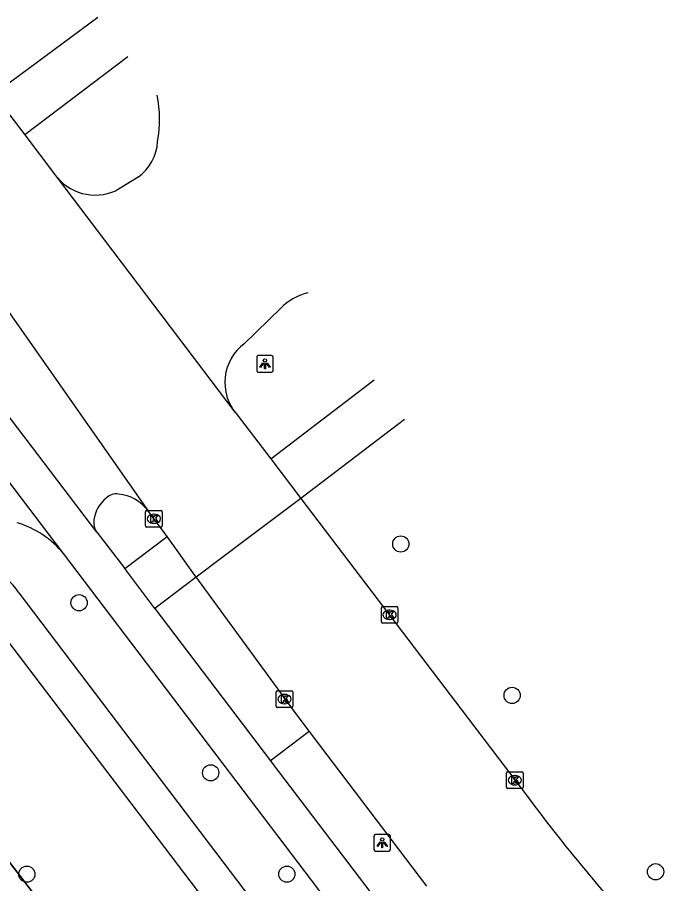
# Model space of a CAD drawing. Extents: x 160026 to 161302, y 384757 to 385701.
# Drawn here: x 160531.6 to 160570.6, y 385373.5 to 385425.8 of the extents above; entities that cross this region are included whole.
import ezdxf

# ---------------------------------------------------------------- set-up
doc = ezdxf.new("R2010")
doc.units = 0
for name, color, linetype in [('IMGEO_Boom', 7, 'Continuous'), ('IMGEO_Fietspad_gesloten', 7, 'Continuous'), ('IMGEO_Groenvoorziening', 7, 'Continuous'), ('IMGEO_Hek', 7, 'Continuous'), ('IMGEO_Kolk', 7, 'Continuous'), ('IMGEO_Lichtpunt', 7, 'Continuous'), ('IMGEO_Rijbaan_lokaal_gesloten', 7, 'Continuous'), ('IMGEO_Rijbaan_lokaal_open', 7, 'Continuous'), ('IMGEO_Voetpad_open', 7, 'Continuous')]:
    doc.layers.add(name, color=color, linetype=linetype)

msp = doc.modelspace()

# ---------------------------------------------------------------- linework, layer by layer
at = {"layer": 'IMGEO_Boom'}
for centre in [(160554.707, 385394.038), (160535.3, 385390.496), (160561.424, 385384.906), (160543.241, 385380.236), (160570.077, 385374.267), (160532.15, 385374.121), (160547.835, 385374.123)]:
    msp.add_circle(centre, 0.489, dxfattribs=at)
at = {"layer": 'IMGEO_Fietspad_gesloten'}
for points in [[(160536.369, 385394.761), (160538.063, 385392.567)], [(160554.321, 385367.155), (160534.366, 385393.459)], [(160539.862, 385390.15), (160538.063, 385392.567)], [(160539.862, 385390.15), (160546.854, 385380.958)], [(160546.854, 385380.958), (160547.014, 385380.747), (160553.925, 385371.64)]]:
    msp.add_lwpolyline(points, dxfattribs=at)
at = {"layer": 'IMGEO_Groenvoorziening'}
for points in [[(160516.512, 385296.611), (160516.917, 385297.636), (160517.913, 385299.544), (160519.103, 385301.336), (160520.351, 385302.847), (160557.933, 385343.775), (160559.699, 385345.73), (160561.451, 385348.128), (160527.799, 385392.373)], [(160535.223, 385369.481), (160524.417, 385383.518), (160520.523, 385389.139)]]:
    msp.add_lwpolyline(points, dxfattribs=at)
at = {"layer": 'IMGEO_Hek'}
msp.add_lwpolyline([(160520.542, 385389.112), (160524.417, 385383.518), (160535.223, 385369.481)], dxfattribs=at)
at = {"layer": 'IMGEO_Kolk'}
for p, q in [((160539.313, 385395.13), (160539.313, 385395.982)), ((160539.388, 385396.056), (160540.24, 385396.056)), ((160539.801, 385395.836), (160539.826, 385395.836)), ((160540.314, 385395.982), (160540.314, 385395.13)), ((160540.24, 385395.056), (160539.388, 385395.056)), ((160539.824, 385395.276), (160539.799, 385395.276)), ((160553.534, 385389.341), (160553.534, 385390.193)), ((160553.609, 385390.267), (160554.461, 385390.267)), ((160554.022, 385390.047), (160554.047, 385390.047)), ((160554.535, 385390.193), (160554.535, 385389.341)), ((160554.045, 385389.487), (160554.02, 385389.487)), ((160554.461, 385389.267), (160553.609, 385389.267)), ((160547.194, 385384.257), (160547.194, 385385.109)), ((160547.269, 385385.183), (160548.121, 385385.183)), ((160548.195, 385385.109), (160548.195, 385384.257)), ((160547.682, 385384.963), (160547.707, 385384.963)), ((160548.121, 385384.183), (160547.269, 385384.183)), ((160547.705, 385384.403), (160547.68, 385384.403)), ((160561.085, 385379.363), (160561.085, 385380.215)), ((160561.16, 385380.289), (160562.012, 385380.289)), ((160561.573, 385380.069), (160561.598, 385380.069)), ((160562.086, 385380.215), (160562.086, 385379.363)), ((160561.596, 385379.509), (160561.571, 385379.509)), ((160562.012, 385379.289), (160561.16, 385379.289))]:
    msp.add_line(p, q, dxfattribs=at)
for points in [[(160539.313, 385395.13), (160539.313, 385395.982)], [(160539.388, 385396.056), (160540.24, 385396.056)], [(160539.634, 385395.756), (160539.757, 385395.756), (160539.757, 385395.605), (160539.887, 385395.756), (160540.051, 385395.756), (160539.905, 385395.605), (160540.058, 385395.356), (160539.906, 385395.356), (160539.821, 385395.52), (160539.757, 385395.453), (160539.757, 385395.356), (160539.634, 385395.356), (160539.634, 385395.756)], [(160540.314, 385395.982), (160540.314, 385395.13)], [(160540.24, 385395.056), (160539.388, 385395.056)], [(160553.534, 385389.341), (160553.534, 385390.193)], [(160553.609, 385390.267), (160554.461, 385390.267)], [(160553.855, 385389.967), (160553.978, 385389.967), (160553.978, 385389.816), (160554.108, 385389.967), (160554.272, 385389.967), (160554.126, 385389.816), (160554.279, 385389.567), (160554.127, 385389.567), (160554.042, 385389.731), (160553.978, 385389.664), (160553.978, 385389.567), (160553.855, 385389.567), (160553.855, 385389.967)], [(160554.535, 385390.193), (160554.535, 385389.341)], [(160554.461, 385389.267), (160553.609, 385389.267)], [(160547.194, 385384.257), (160547.194, 385385.109)], [(160547.269, 385385.183), (160548.121, 385385.183)], [(160548.195, 385385.109), (160548.195, 385384.257)], [(160547.515, 385384.883), (160547.638, 385384.883), (160547.638, 385384.732), (160547.768, 385384.883), (160547.932, 385384.883), (160547.786, 385384.732), (160547.939, 385384.483), (160547.787, 385384.483), (160547.702, 385384.647), (160547.638, 385384.58), (160547.638, 385384.483), (160547.515, 385384.483), (160547.515, 385384.883)], [(160548.121, 385384.183), (160547.269, 385384.183)], [(160561.085, 385379.363), (160561.085, 385380.215)], [(160561.16, 385380.289), (160562.012, 385380.289)], [(160561.406, 385379.989), (160561.529, 385379.989), (160561.529, 385379.838), (160561.659, 385379.989), (160561.823, 385379.989), (160561.677, 385379.838), (160561.83, 385379.589), (160561.678, 385379.589), (160561.593, 385379.753), (160561.529, 385379.686), (160561.529, 385379.589), (160561.406, 385379.589), (160561.406, 385379.989)], [(160562.086, 385380.215), (160562.086, 385379.363)], [(160562.012, 385379.289), (160561.16, 385379.289)]]:
    msp.add_lwpolyline(points, dxfattribs=at)
for centre, start, end in [((160539.39, 385395.98), 91.552, 178.448), ((160539.39, 385395.98), 91.552, 178.448), ((160540.238, 385395.98), 1.552, 88.448), ((160540.238, 385395.98), 1.552, 88.448), ((160539.39, 385395.132), 181.552, 268.448), ((160539.39, 385395.132), 181.552, 268.448), ((160540.238, 385395.132), 271.552, 358.448), ((160540.238, 385395.132), 271.552, 358.448), ((160553.611, 385390.191), 91.552, 178.448), ((160553.611, 385390.191), 91.552, 178.448), ((160554.459, 385390.191), 1.552, 88.448), ((160554.459, 385390.191), 1.552, 88.448), ((160553.611, 385389.343), 181.552, 268.448), ((160553.611, 385389.343), 181.552, 268.448), ((160554.459, 385389.343), 271.552, 358.448), ((160554.459, 385389.343), 271.552, 358.448), ((160547.271, 385385.107), 91.552, 178.448), ((160547.271, 385385.107), 91.552, 178.448), ((160548.119, 385385.107), 1.552, 88.448), ((160548.119, 385385.107), 1.552, 88.448), ((160547.271, 385384.259), 181.552, 268.448), ((160547.271, 385384.259), 181.552, 268.448), ((160548.119, 385384.259), 271.552, 358.448), ((160548.119, 385384.259), 271.552, 358.448), ((160561.162, 385380.213), 91.552, 178.448), ((160561.162, 385380.213), 91.552, 178.448), ((160562.01, 385380.213), 1.552, 88.448), ((160562.01, 385380.213), 1.552, 88.448), ((160561.162, 385379.365), 181.552, 268.448), ((160561.162, 385379.365), 181.552, 268.448), ((160562.01, 385379.365), 271.552, 358.448), ((160562.01, 385379.365), 271.552, 358.448)]:
    msp.add_arc(centre, 0.0765, start, end, dxfattribs=at)
for centre, major_axis, ratio, start_param, end_param in [((160539.8, 385395.556), (-0.387, 0.002), 0.722429, 4.712389, 7.853982), ((160539.825, 385395.556), (-0.39, 0.002), 0.717154, 1.570796, 4.712389), ((160554.021, 385389.767), (-0.387, 0.002), 0.722429, 4.712389, 7.853982), ((160554.046, 385389.767), (-0.39, 0.002), 0.717154, 1.570796, 4.712389), ((160547.681, 385384.683), (-0.387, 0.002), 0.722429, 4.712389, 7.853982), ((160547.706, 385384.683), (-0.39, 0.002), 0.717154, 1.570796, 4.712389), ((160561.572, 385379.789), (-0.387, 0.002), 0.722429, 4.712389, 7.853982), ((160561.597, 385379.789), (-0.39, 0.002), 0.717154, 1.570796, 4.712389)]:
    msp.add_ellipse(centre, major_axis=major_axis, ratio=ratio, start_param=start_param, end_param=end_param, dxfattribs=at)
at = {"layer": 'IMGEO_Lichtpunt'}
for p, q in [((160546.014, 385405.311), (160546.014, 385404.504)), ((160546.014, 385405.311), (160546.014, 385404.504)), ((160546.916, 385405.406), (160546.108, 385405.406)), ((160546.916, 385405.406), (160546.108, 385405.406)), ((160547.01, 385404.504), (160547.01, 385405.311)), ((160547.01, 385404.504), (160547.01, 385405.311)), ((160546.108, 385404.41), (160546.916, 385404.41)), ((160546.108, 385404.41), (160546.916, 385404.41)), ((160553.086, 385376.417), (160553.086, 385375.61)), ((160553.086, 385376.417), (160553.086, 385375.61)), ((160553.988, 385376.512), (160553.18, 385376.512)), ((160553.988, 385376.512), (160553.18, 385376.512)), ((160554.082, 385375.61), (160554.082, 385376.417)), ((160554.082, 385375.61), (160554.082, 385376.417)), ((160553.18, 385375.516), (160553.988, 385375.516)), ((160553.18, 385375.516), (160553.988, 385375.516))]:
    msp.add_line(p, q, dxfattribs=at)
for points in [[(160546.388, 385404.975), (160546.427, 385404.947), (160546.239, 385404.685), (160546.201, 385404.712), (160546.388, 385404.975)], [(160546.6, 385404.947), (160546.638, 385404.974), (160546.825, 385404.712), (160546.786, 385404.684), (160546.6, 385404.947)], [(160546.49, 385404.927), (160546.537, 385404.927), (160546.537, 385404.605), (160546.49, 385404.605), (160546.49, 385404.927)], [(160553.46, 385376.081), (160553.499, 385376.053), (160553.311, 385375.791), (160553.273, 385375.818), (160553.46, 385376.081)], [(160553.562, 385376.033), (160553.609, 385376.033), (160553.609, 385375.711), (160553.562, 385375.711), (160553.562, 385376.033)], [(160553.672, 385376.053), (160553.71, 385376.08), (160553.897, 385375.818), (160553.858, 385375.79), (160553.672, 385376.053)]]:
    msp.add_lwpolyline(points, dxfattribs=at)
for centre in [(160546.513, 385405.109), (160553.585, 385376.215)]:
    msp.add_circle(centre, 0.0994, dxfattribs=at)
for centre, start, end in [((160546.108, 385405.311), 90, 180), ((160546.108, 385405.311), 90, 180), ((160546.916, 385405.311), 0, 90), ((160546.916, 385405.311), 0, 90), ((160546.108, 385404.504), 180, 270), ((160546.108, 385404.504), 180, 270), ((160546.916, 385404.504), 270, 0), ((160546.916, 385404.504), 270, 360), ((160553.18, 385376.417), 90, 180), ((160553.18, 385376.417), 90, 180), ((160553.988, 385376.417), 0, 90), ((160553.988, 385376.417), 0, 90), ((160553.18, 385375.61), 180, 270), ((160553.18, 385375.61), 180, 270), ((160553.988, 385375.61), 270, 0), ((160553.988, 385375.61), 270, 360)]:
    msp.add_arc(centre, 0.0946, start, end, dxfattribs=at)
at = {"layer": 'IMGEO_Rijbaan_lokaal_gesloten'}
for points in [[(160530.144, 385421.169), (160532.027, 385418.718)], [(160532.027, 385418.718), (160533.827, 385416.355)], [(160533.827, 385416.355), (160533.941, 385416.183), (160544.687, 385401.984), (160544.783, 385401.902)], [(160538.861, 385416.168), (160537.522, 385415.353)], [(160528.43, 385411.763), (160539.441, 385396.058)], [(160545.258, 385406.117), (160547.479, 385408.272)], [(160544.783, 385401.902), (160546.87, 385399.186)], [(160546.87, 385399.186), (160548.671, 385396.788)], [(160548.671, 385396.788), (160545.465, 385394.375), (160542.361, 385392.039)], [(160548.671, 385396.788), (160562.344, 385378.811)], [(160540.606, 385394.49), (160539.441, 385396.058)], [(160542.361, 385392.039), (160540.606, 385394.49)], [(160542.361, 385392.039), (160542.388, 385392.001), (160542.487, 385391.865), (160548.444, 385383.715), (160549.175, 385382.723)], [(160549.175, 385382.723), (160549.353, 385382.488), (160556.254, 385373.407)]]:
    msp.add_lwpolyline(points, dxfattribs=at)
for centre, radius, start, end in [((160532.834, 385419.654), 7.327, 349.5164, 11.545), ((160537.225, 385418.462), 2.818, 305.4971, 357.1329), ((160536.283, 385418.097), 3.011, 215.3492, 294.3059), ((160549.824, 385406), 3.265, 102.6541, 135.9113), ((160547.011, 385403.785), 2.917, 126.9299, 220.2107), ((160649.897, 385443.956), 109.13, 216.65159, 222.99599)]:
    msp.add_arc(centre, radius, start, end, dxfattribs=at)
at = {"layer": 'IMGEO_Rijbaan_lokaal_open'}
for points in [[(160536.369, 385394.761), (160526.049, 385408.311)], [(160534.366, 385393.459), (160523.314, 385407.987)]]:
    msp.add_lwpolyline(points, dxfattribs=at)
for centre, radius, start, end in [((160538.187, 385395.236), 2.007, 128.0215, 172.814), ((160537.548, 385396.216), 0.847, 80.8631, 134.7797), ((160537.437, 385394.566), 2.498, 36.6796, 84.3794), ((160529.882, 385389.734), 5.829, 39.7182, 73.1199), ((160537.198, 385395.342), 1.012, 171.7643, 215.042)]:
    msp.add_arc(centre, radius, start, end, dxfattribs=at)
at = {"layer": 'IMGEO_Voetpad_open'}
for points in [[(160530.144, 385421.169), (160536.439, 385425.81)], [(160538.251, 385423.432), (160538.251, 385423.432), (160532.027, 385418.718)], [(160546.87, 385399.186), (160553.106, 385403.941), (160553.106, 385403.941)], [(160554.93, 385401.548), (160548.671, 385396.788)], [(160538.063, 385392.567), (160540.606, 385394.49)], [(160542.361, 385392.039), (160539.862, 385390.15)], [(160531.659, 385391.102), (160564.484, 385347.82)], [(160549.175, 385382.723), (160546.854, 385380.958)]]:
    msp.add_lwpolyline(points, dxfattribs=at)
msp.add_arc((160528.987, 385389.484), 3.124, 31.196, 112.3532, dxfattribs=at)

doc.saveas('drawing.dxf')
